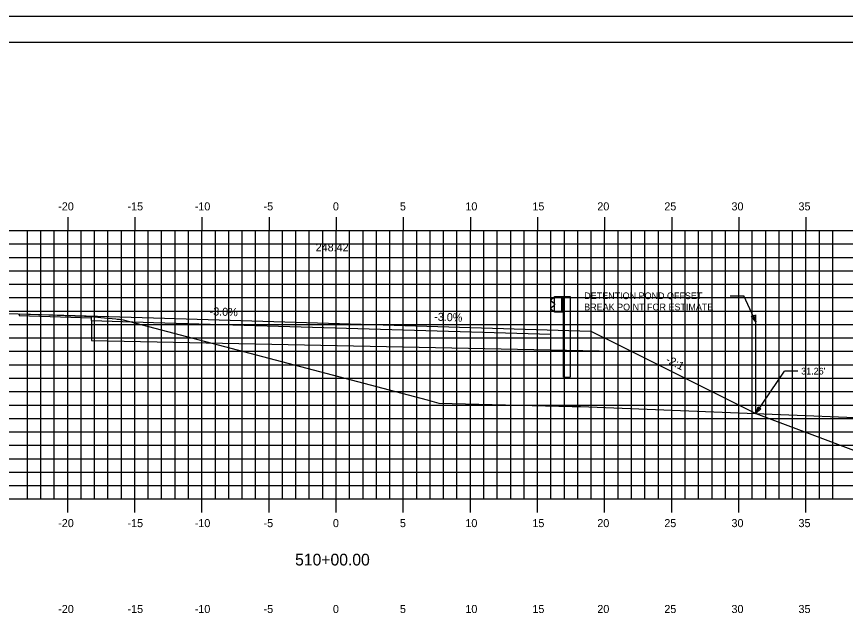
# Model space of a CAD drawing. Extents: x 1170543 to 1177585, y 609599 to 610623.
# Drawn here: x 1172006.9 to 1172068.7, y 609664.1 to 609708.8 of the extents above; entities that cross this region are included whole.
import ezdxf

# ---------------------------------------------------------------- set-up
doc = ezdxf.new("R2010")
doc.units = 0
for name, color, linetype in [('ANNOTATION', 7, 'Continuous'), ('BORDER', 7, 'Continuous'), ('D_Guardrail_Beam_Rt', 7, 'Continuous'), ('D_Roadway_Centerline', 7, 'Continuous'), ('D_Roadway_Centerline_Text', 7, 'Continuous'), ('D_Roadway_Edge_Pavement', 7, 'Continuous'), ('D_Roadway_Pavement', 7, 'Continuous'), ('H_V ANNOTATION', 7, 'Continuous'), ('MAJOR', 7, 'Continuous'), ('MINOR', 7, 'Continuous'), ('PLOT BOUNDARY', 7, 'Continuous'), ('S_Roadway_Centerline', 7, 'Continuous'), ('SHADING', 7, 'Continuous')]:
    doc.layers.add(name, color=color, linetype=linetype)

msp = doc.modelspace()

# ---------------------------------------------------------------- linework, layer by layer
at = {"layer": 'ANNOTATION'}
for p, q in [((1172060.078, 609688.009), (1172061.078, 609688.009)), ((1172061.981, 609686.068), (1172061.078, 609688.009)), ((1172007.106, 609686.663), (1172007.109, 609686.538)), ((1172012.487, 609686.168), (1172012.487, 609686.501)), ((1172046.719, 609685.141), (1172046.719, 609685.474)), ((1172061.981, 609679.245), (1172064.112, 609682.394)), ((1172065.112, 609682.394), (1172064.112, 609682.394))]:
    msp.add_line(p, q, dxfattribs=at)
for points in [[(1172007.106, 609686.663), (1172017.106, 609686.363), (1172049.701, 609685.385)], [(1172007.106, 609686.538), (1172012.487, 609686.376)], [(1172012.487, 609686.168), (1172017.106, 609686.029), (1172046.719, 609685.141)], [(1172012.487, 609686.168), (1172012.487, 609684.668)], [(1172049.701, 609685.385), (1172051.701, 609684.385), (1172061.981, 609679.245)]]:
    msp.add_lwpolyline(points, dxfattribs=at)
for points in [[(1172061.884, 609686.574), (1172061.981, 609686.068), (1172061.657, 609686.468)], [(1172062.365, 609679.589), (1172061.981, 609679.245), (1172062.158, 609679.729)]]:
    msp.add_lwpolyline(points, close=True, dxfattribs=at)
at = {"layer": 'BORDER'}
msp.add_line((1172115.722, 609706.872), (1171955.722, 609706.872), dxfattribs=at)
at = {"layer": 'D_Guardrail_Beam_Rt'}
for p, q in [((1172046.9, 609687.845), (1172046.756, 609687.745)), ((1172046.99, 609687.866), (1172046.916, 609687.852)), ((1172046.99, 609687.95), (1172047.677, 609687.95)), ((1172046.99, 609686.783), (1172046.99, 609687.95)), ((1172047.511, 609687.95), (1172047.511, 609686.783)), ((1172047.615, 609687.95), (1172047.615, 609686.783)), ((1172047.677, 609687.95), (1172048.148, 609687.95)), ((1172047.677, 609687.95), (1172047.677, 609686.783)), ((1172048.148, 609687.95), (1172048.148, 609681.95)), ((1172046.756, 609687.602), (1172046.952, 609687.466)), ((1172046.952, 609687.267), (1172046.756, 609687.131)), ((1172046.985, 609687.401), (1172046.985, 609687.331)), ((1172046.756, 609686.988), (1172046.9, 609686.888)), ((1172046.916, 609686.881), (1172046.99, 609686.866)), ((1172047.677, 609686.783), (1172046.99, 609686.783)), ((1172047.656, 609681.95), (1172047.656, 609686.783)), ((1172047.656, 609681.95), (1172048.148, 609681.95))]:
    msp.add_line(p, q, dxfattribs=at)
for centre, major_axis, start_param, end_param in [((1172046.807, 609687.673), (-0.0877, 0), 5.323254, 7.243116), ((1172046.924, 609687.811), (-0.0417, 0), 4.907132, 5.323254), ((1172046.807, 609687.059), (-0.0877, 0), 5.323254, 7.243116), ((1172046.906, 609687.401), (0.0789, 0), 0, 0.959931), ((1172046.906, 609687.331), (0.0789, 0), 5.323254, 6.283185), ((1172046.924, 609686.922), (-0.0417, 0), 0.959931, 1.376053)]:
    msp.add_ellipse(centre, major_axis=major_axis, ratio=0.995501, start_param=start_param, end_param=end_param, dxfattribs=at)
at = {"layer": 'D_Roadway_Edge_Pavement'}
msp.add_lwpolyline([(1172061.981, 609679.245), (1172073.63, 609674.872), (1172074.835, 609674.471), (1172076.631, 609673.872), (1172077.835, 609673.471), (1172079.632, 609672.872), (1172081.514, 609672.245), (1172082.634, 609671.872), (1172100.721, 609671.872)], dxfattribs=at)
at = {"layer": 'D_Roadway_Pavement'}
msp.add_line((1172061.981, 609679.245), (1172061.981, 609686.602), dxfattribs=at)
at = {"layer": 'MAJOR'}
for p, q in [((1172010.721, 609693.874), (1172010.721, 609692.872)), ((1172015.721, 609693.874), (1172015.721, 609692.872)), ((1172020.721, 609693.874), (1172020.721, 609692.872)), ((1172025.721, 609693.874), (1172025.721, 609692.872)), ((1172030.721, 609693.874), (1172030.721, 609692.872)), ((1172035.721, 609693.874), (1172035.721, 609692.872)), ((1172040.721, 609693.874), (1172040.721, 609692.872)), ((1172045.721, 609693.874), (1172045.721, 609692.872)), ((1172050.721, 609693.874), (1172050.721, 609692.872)), ((1172055.721, 609693.874), (1172055.721, 609692.872)), ((1172060.721, 609693.874), (1172060.721, 609692.872)), ((1172065.721, 609693.874), (1172065.721, 609692.872)), ((1171960.721, 609692.872), (1172100.721, 609692.872)), ((1171960.721, 609692.872), (1172100.721, 609692.872)), ((1172010.721, 609672.872), (1172010.721, 609692.872)), ((1172015.721, 609672.872), (1172015.721, 609692.872)), ((1172020.721, 609672.872), (1172020.721, 609692.872)), ((1172025.721, 609672.872), (1172025.721, 609692.872)), ((1172030.721, 609672.872), (1172030.721, 609692.872)), ((1172035.721, 609672.872), (1172035.721, 609692.872)), ((1172040.721, 609672.872), (1172040.721, 609692.872)), ((1172045.721, 609672.872), (1172045.721, 609692.872)), ((1172050.721, 609672.872), (1172050.721, 609692.872)), ((1172055.721, 609672.872), (1172055.721, 609692.872)), ((1172060.721, 609672.872), (1172060.721, 609692.872)), ((1172065.721, 609672.872), (1172065.721, 609692.872)), ((1171960.721, 609687.872), (1172100.721, 609687.872)), ((1171960.721, 609682.872), (1172100.721, 609682.872)), ((1171960.721, 609677.872), (1172100.721, 609677.872)), ((1171960.721, 609672.872), (1172100.721, 609672.872)), ((1171960.721, 609672.872), (1172100.721, 609672.872)), ((1172010.721, 609671.87), (1172010.721, 609672.872)), ((1172015.721, 609671.87), (1172015.721, 609672.872)), ((1172020.721, 609671.87), (1172020.721, 609672.872)), ((1172025.721, 609671.87), (1172025.721, 609672.872)), ((1172030.721, 609671.87), (1172030.721, 609672.872)), ((1172035.721, 609671.87), (1172035.721, 609672.872)), ((1172040.721, 609671.87), (1172040.721, 609672.872)), ((1172045.721, 609671.87), (1172045.721, 609672.872)), ((1172050.721, 609671.87), (1172050.721, 609672.872)), ((1172055.721, 609671.87), (1172055.721, 609672.872)), ((1172060.721, 609671.87), (1172060.721, 609672.872)), ((1172065.721, 609671.87), (1172065.721, 609672.872))]:
    msp.add_line(p, q, dxfattribs=at)
at = {"layer": 'MINOR'}
for p, q in [((1172007.721, 609672.872), (1172007.721, 609692.872)), ((1172008.721, 609672.872), (1172008.721, 609692.872)), ((1172009.721, 609672.872), (1172009.721, 609692.872)), ((1172011.721, 609672.872), (1172011.721, 609692.872)), ((1172012.721, 609672.872), (1172012.721, 609692.872)), ((1172013.721, 609672.872), (1172013.721, 609692.872)), ((1172014.721, 609672.872), (1172014.721, 609692.872)), ((1172016.721, 609672.872), (1172016.721, 609692.872)), ((1172017.721, 609672.872), (1172017.721, 609692.872)), ((1172018.721, 609672.872), (1172018.721, 609692.872)), ((1172019.721, 609672.872), (1172019.721, 609692.872)), ((1172021.721, 609672.872), (1172021.721, 609692.872)), ((1172022.721, 609672.872), (1172022.721, 609692.872)), ((1172023.721, 609672.872), (1172023.721, 609692.872)), ((1172024.721, 609672.872), (1172024.721, 609692.872)), ((1172026.721, 609672.872), (1172026.721, 609692.872)), ((1172027.721, 609672.872), (1172027.721, 609692.872)), ((1172028.721, 609672.872), (1172028.721, 609692.872)), ((1172029.721, 609672.872), (1172029.721, 609692.872)), ((1172031.721, 609672.872), (1172031.721, 609692.872)), ((1172032.721, 609672.872), (1172032.721, 609692.872)), ((1172033.721, 609672.872), (1172033.721, 609692.872)), ((1172034.721, 609672.872), (1172034.721, 609692.872)), ((1172036.721, 609672.872), (1172036.721, 609692.872)), ((1172037.721, 609672.872), (1172037.721, 609692.872)), ((1172038.721, 609672.872), (1172038.721, 609692.872)), ((1172039.721, 609672.872), (1172039.721, 609692.872)), ((1172041.721, 609672.872), (1172041.721, 609692.872)), ((1172042.721, 609672.872), (1172042.721, 609692.872)), ((1172043.721, 609672.872), (1172043.721, 609692.872)), ((1172044.721, 609672.872), (1172044.721, 609692.872)), ((1172046.721, 609672.872), (1172046.721, 609692.872)), ((1172047.721, 609672.872), (1172047.721, 609692.872)), ((1172048.721, 609672.872), (1172048.721, 609692.872)), ((1172049.721, 609672.872), (1172049.721, 609692.872)), ((1172051.721, 609672.872), (1172051.721, 609692.872)), ((1172052.721, 609672.872), (1172052.721, 609692.872)), ((1172053.721, 609672.872), (1172053.721, 609692.872)), ((1172054.721, 609672.872), (1172054.721, 609692.872)), ((1172056.721, 609672.872), (1172056.721, 609692.872)), ((1172057.721, 609672.872), (1172057.721, 609692.872)), ((1172058.721, 609672.872), (1172058.721, 609692.872)), ((1172059.721, 609672.872), (1172059.721, 609692.872)), ((1172061.721, 609672.872), (1172061.721, 609692.872)), ((1172062.721, 609672.872), (1172062.721, 609692.872)), ((1172063.721, 609672.872), (1172063.721, 609692.872)), ((1172064.721, 609672.872), (1172064.721, 609692.872)), ((1172066.721, 609672.872), (1172066.721, 609692.872)), ((1172067.721, 609672.872), (1172067.721, 609692.872)), ((1171960.721, 609691.872), (1172100.721, 609691.872)), ((1171960.721, 609690.872), (1172100.721, 609690.872)), ((1171960.721, 609689.872), (1172100.721, 609689.872)), ((1171960.721, 609688.872), (1172100.721, 609688.872)), ((1171960.721, 609686.872), (1172100.721, 609686.872)), ((1171960.721, 609685.872), (1172100.721, 609685.872)), ((1171960.721, 609684.872), (1172100.721, 609684.872)), ((1171960.721, 609683.872), (1172100.721, 609683.872)), ((1171960.721, 609681.872), (1172100.721, 609681.872)), ((1171960.721, 609680.872), (1172100.721, 609680.872)), ((1171960.721, 609679.872), (1172100.721, 609679.872)), ((1171960.721, 609678.872), (1172100.721, 609678.872)), ((1171960.721, 609676.872), (1172100.721, 609676.872)), ((1171960.721, 609675.872), (1172100.721, 609675.872)), ((1171960.721, 609674.872), (1172100.721, 609674.872)), ((1171960.721, 609673.872), (1172100.721, 609673.872))]:
    msp.add_line(p, q, dxfattribs=at)
at = {"layer": 'PLOT BOUNDARY'}
msp.add_lwpolyline([(1171947.628, 609598.813), (1172117.628, 609598.813), (1172117.628, 609708.813), (1171947.628, 609708.813)], close=True, dxfattribs=at)
at = {"layer": 'S_Roadway_Centerline'}
msp.add_lwpolyline([(1172005.496, 609686.722), (1172009.317, 609686.581), (1172010.524, 609686.537), (1172011.968, 609686.49), (1172012.487, 609686.473), (1172013.186, 609686.402), (1172014.317, 609686.284), (1172014.417, 609686.275), (1172014.57, 609686.258), (1172014.848, 609686.226), (1172037.489, 609680.264), (1172038.38, 609680.021), (1172048.299, 609679.772), (1172048.406, 609679.77), (1172048.927, 609679.768), (1172084.896, 609678.328), (1172100.721, 609678.238)], dxfattribs=at)
at = {"layer": 'SHADING'}
msp.add_lwpolyline([(1172012.487, 609684.668), (1172044.228, 609684.033), (1172052.746, 609683.863)], dxfattribs=at)

# ---------------------------------------------------------------- texts
at = {"layer": 'ANNOTATION'}
for s, p in [('DETENTION POND OFFSET', (1172049.198, 609687.759)), ('BREAK POINT FOR ESTIMATE', (1172049.198, 609686.924)), ("31.26'", (1172065.362, 609682.144))]:
    msp.add_text(s, height=0.5, dxfattribs=at).set_placement(p)
for s, rotation, p in [('-3.0%', 357.97798, (1172021.286, 609686.558)), ('-3.0%', 357.97422, (1172038.014, 609686.159)), ('-2:1', 333.26889, (1172055.224, 609683.067))]:
    msp.add_text(s, height=0.6, rotation=rotation, dxfattribs=at).set_placement(p)
at = {"layer": 'D_Roadway_Centerline'}
for s, p in [('C', (1172030.716, 609686.289)), ('L', (1172030.721, 609686.282))]:
    msp.add_text(s, height=0.0146, dxfattribs=at).set_placement(p)
at = {"layer": 'D_Roadway_Centerline_Text'}
msp.add_text('248.42', height=0.6, dxfattribs=at).set_placement((1172029.194, 609691.321))
at = {"layer": 'H_V ANNOTATION'}
for s, height, p in [('-20', 0.6, (1172010.015, 609694.372)), ('-15', 0.6, (1172015.178, 609694.372)), ('-10', 0.6, (1172020.186, 609694.372)), ('-5', 0.6, (1172025.312, 609694.372)), ('0', 0.6, (1172030.48, 609694.372)), ('5', 0.6, (1172035.472, 609694.372)), ('10', 0.6, (1172040.347, 609694.372)), ('15', 0.6, (1172045.339, 609694.372)), ('20', 0.6, (1172050.175, 609694.372)), ('25', 0.6, (1172055.167, 609694.372)), ('30', 0.6, (1172060.17, 609694.372)), ('35', 0.6, (1172065.162, 609694.372)), ('-20', 0.6, (1172010.015, 609670.772)), ('-15', 0.6, (1172015.178, 609670.772)), ('-10', 0.6, (1172020.186, 609670.772)), ('-5', 0.6, (1172025.312, 609670.772)), ('0', 0.6, (1172030.48, 609670.772)), ('5', 0.6, (1172035.472, 609670.772)), ('10', 0.6, (1172040.347, 609670.772)), ('15', 0.6, (1172045.339, 609670.772)), ('20', 0.6, (1172050.175, 609670.772)), ('25', 0.6, (1172055.167, 609670.772)), ('30', 0.6, (1172060.17, 609670.772)), ('35', 0.6, (1172065.162, 609670.772)), ('510+00.00', 0.875, (1172027.663, 609667.915)), ('-20', 0.6, (1172010.015, 609664.372)), ('-15', 0.6, (1172015.178, 609664.372)), ('-10', 0.6, (1172020.186, 609664.372)), ('-5', 0.6, (1172025.312, 609664.372)), ('0', 0.6, (1172030.48, 609664.372)), ('5', 0.6, (1172035.472, 609664.372)), ('10', 0.6, (1172040.347, 609664.372)), ('15', 0.6, (1172045.339, 609664.372)), ('20', 0.6, (1172050.175, 609664.372)), ('25', 0.6, (1172055.167, 609664.372)), ('30', 0.6, (1172060.17, 609664.372)), ('35', 0.6, (1172065.162, 609664.372))]:
    msp.add_text(s, height=height, dxfattribs=at).set_placement(p)

doc.saveas('drawing.dxf')
